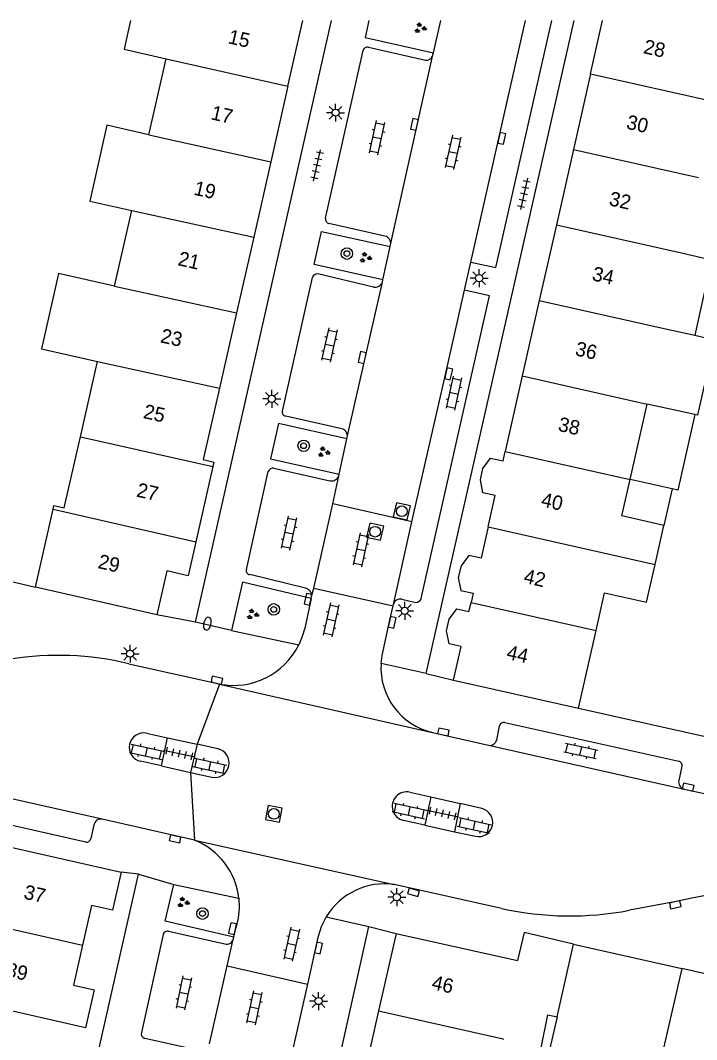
# Model space of a CAD drawing. Extents: x 128999 to 131010, y 395498 to 399007.
# Drawn here: x 129228.2 to 129275.4, y 398928.9 to 399000 of the extents above; entities that cross this region are included whole.
import ezdxf

# ---------------------------------------------------------------- set-up
doc = ezdxf.new("R2010")
doc.units = 0
for name, color, linetype in [('gg-afsc-muur', 7, 'Continuous'), ('gg-anno-huisnummerreeks BGT', 7, 'Continuous'), ('gg-bbg-bijgebouw', 7, 'Continuous'), ('gg-bbg-gedigitaliseerde bebouwing', 7, 'Continuous'), ('gg-bbg-hoofdgebouw', 7, 'Continuous'), ('gg-bbg-luifel en loopbrug', 7, 'Continuous'), ('gg-bbg-tussenscheiding', 7, 'Continuous'), ('gg-knt-verharding', 7, 'Continuous'), ('gg-knt-verharding nz', 7, 'Continuous'), ('gt-grn-weggrens', 7, 'Continuous'), ('gt-symb-boom', 7, 'Continuous'), ('gt-symb-brandkraan', 7, 'Continuous'), ('gt-symb-groenvak', 7, 'Continuous'), ('gt-symb-klinker verharding', 7, 'Continuous'), ('gt-symb-kolk', 7, 'Continuous'), ('gt-symb-lichtmast', 7, 'Continuous'), ('gt-symb-rioolschacht', 7, 'Continuous'), ('gt-symb-tegel verharding', 7, 'Continuous')]:
    doc.layers.add(name, color=color, linetype=linetype)

# ---------------------------------------------------------------- blocks, each defined once
blk = doc.blocks.new('gt0-GRVAK')
at = {"layer": 'gt-symb-groenvak'}
for p, q in [((-0.11, 0.189), (-0.228, 0.24)), ((-0.182, 0.153), (0.088, 0.153)), ((-0.091, 0.211), (-0.156, 0.322)), ((-0.047, 0.214), (-0.047, 0.393)), ((-0.004, 0.211), (0.061, 0.322)), ((0.015, 0.189), (0.133, 0.24)), ((0.262, -0.052), (0.197, 0.059)), ((0.305, -0.049), (0.305, 0.13)), ((0.349, -0.052), (0.414, 0.059)), ((-0.245, -0.228), (-0.363, -0.177)), ((-0.318, -0.264), (-0.047, -0.264)), ((-0.226, -0.206), (-0.291, -0.095)), ((-0.183, -0.203), (-0.183, -0.024)), ((-0.139, -0.206), (-0.074, -0.095)), ((-0.12, -0.228), (-0.002, -0.177)), ((0.243, -0.074), (0.125, -0.023)), ((0.17, -0.11), (0.441, -0.11)), ((0.368, -0.074), (0.486, -0.023))]:
    blk.add_line(p, q, dxfattribs=at)
blk = doc.blocks.new('gt0-KL1')
at = {"layer": 'gt-symb-klinker verharding'}
for p, q in [((-1.15, 0.3), (1.15, 0.3)), ((-1, -0.3), (-1, 0.3)), ((-0.5, 0.3), (-0.5, 0.45)), ((0, -0.3), (0, 0.3)), ((0.5, 0.3), (0.5, 0.45)), ((1, -0.3), (1, 0.3)), ((-1.15, -0.3), (1.15, -0.3)), ((-0.5, -0.45), (-0.5, -0.3)), ((0.5, -0.45), (0.5, -0.3))]:
    blk.add_line(p, q, dxfattribs=at)
blk = doc.blocks.new('gt0-LMAST')
at = {"layer": 'gt-symb-lichtmast'}
for p, q in [((-0.182, 0.173), (-0.447, 0.438)), ((-0.005, 0.246), (-0.005, 0.621)), ((0.172, 0.173), (0.437, 0.438)), ((-0.255, -0.004), (-0.63, -0.004)), ((-0.182, -0.181), (-0.447, -0.446)), ((-0.005, -0.254), (-0.005, -0.629)), ((0.437, -0.446), (0.172, -0.181)), ((0.245, -0.004), (0.62, -0.004))]:
    blk.add_line(p, q, dxfattribs=at)
blk.add_circle((-0.005, -0.004), 0.25, dxfattribs=at)
blk = doc.blocks.new('gt0-BOOM')
at = {"layer": 'gt-symb-boom'}
for radius in [0.4, 0.2]:
    blk.add_circle((0, 0), radius, dxfattribs=at)
blk = doc.blocks.new('gt0-KOLK')
at = {"layer": 'gt-symb-kolk'}
blk.add_lwpolyline([(0, 0), (0.375, 0), (0.375, 0.4), (-0.375, 0.4), (-0.375, 0), (0, 0)], dxfattribs=at)
blk = doc.blocks.new('gt0-RS')
at = {"layer": 'gt-symb-rioolschacht'}
blk.add_lwpolyline([(-0.5, -0.5), (0.5, -0.5), (0.5, 0.5), (-0.5, 0.5)], close=True, dxfattribs=at)
blk.add_circle((0, 0), 0.375, dxfattribs=at)
blk = doc.blocks.new('gt0-TEG1')
at = {"layer": 'gt-symb-tegel verharding'}
for p, q in [((-1.125, 0), (1.125, 0)), ((-0.9, -0.25), (-0.9, 0.25)), ((-0.45, -0.25), (-0.45, 0.25)), ((0, -0.25), (0, 0.25)), ((0.45, -0.25), (0.45, 0.25)), ((0.9, -0.25), (0.9, 0.25))]:
    blk.add_line(p, q, dxfattribs=at)
blk = doc.blocks.new('gt0-BR')
at = {"layer": 'gt-symb-brandkraan'}
for centre, radius, start, end in [((-0.244, 0), 0.206, 107.56694, 252.43307), ((0.599, -2.664), 3, 106.89205, 107.56694), ((0, -0.691), 0.938, 73.10799, 106.89205), ((-0.599, -2.664), 3, 72.43309, 73.10799), ((0.244, 0), 0.206, 287.56695, 72.43309), ((0.599, 2.664), 3, 252.43307, 253.10797), ((0, 0.691), 0.938, 253.10797, 286.89206), ((-0.599, 2.664), 3, 286.89206, 287.56695)]:
    blk.add_arc(centre, radius, start, end, dxfattribs=at)

msp = doc.modelspace()

# ---------------------------------------------------------------- linework, layer by layer
at = {"layer": 'gg-afsc-muur'}
for p, q in [((129224.75, 398961.545), (129229.27, 398960.45)), ((129267.141, 398952.02), (129276.945, 398949.831)), ((129266.807, 398935.568), (129274.351, 398933.87))]:
    msp.add_line(p, q, dxfattribs=at)
at = {"layer": 'gg-bbg-bijgebouw'}
msp.add_line((129277.801, 398933.08), (129274.351, 398933.87), dxfattribs=at)
msp.add_lwpolyline([(129274.351, 398933.87), (129272.677, 398926.577), (129273.951, 398926.28), (129273.941, 398926.232)], dxfattribs=at)
at = {"layer": 'gg-bbg-gedigitaliseerde bebouwing'}
for p, q in [((129237.183, 398992.024), (129238.383, 398997.321)), ((129234.79, 398981.45), (129235.987, 398986.737)), ((129276.429, 398983.303), (129275.251, 398978.032)), ((129232.414, 398970.958), (129233.601, 398976.201)), ((129270.749, 398967.97), (129271.941, 398973.237)), ((129275.255, 398972.497), (129271.941, 398973.237)), ((129231.29, 398965.99), (129232.414, 398970.958)), ((129272.484, 398962.042), (129273.101, 398964.773)), ((129271.887, 398959.416), (129272.484, 398962.042))]:
    msp.add_line(p, q, dxfattribs=at)
for points in [[(129235.913, 399000), (129235.457, 398997.983), (129238.383, 398997.321)], [(129237.183, 398992.024), (129234.257, 398992.686), (129233.061, 398987.399), (129235.987, 398986.737)], [(129234.79, 398981.45), (129230.889, 398982.334), (129229.7, 398977.085), (129233.601, 398976.201)], [(129275.251, 398978.032), (129276.628, 398977.725), (129275.45, 398972.453), (129275.255, 398972.497)], [(129273.101, 398964.773), (129270.176, 398965.434), (129270.749, 398967.97)]]:
    msp.add_lwpolyline(points, dxfattribs=at)
at = {"layer": 'gg-bbg-hoofdgebouw'}
for p, q in [((129246.877, 398995.41), (129247.916, 399000)), ((129267.988, 398996.274), (129268.83, 399000)), ((129267.988, 398996.274), (129266.796, 398990.999)), ((129246.877, 398995.41), (129245.684, 398990.142)), ((129266.796, 398990.999), (129265.604, 398985.727)), ((129245.684, 398990.142), (129244.495, 398984.887)), ((129265.604, 398985.727), (129264.415, 398980.462)), ((129244.495, 398984.887), (129243.298, 398979.599)), ((129264.415, 398980.462), (129263.224, 398975.193)), ((129243.298, 398979.599), (129242.106, 398974.333)), ((129263.224, 398975.193), (129262.035, 398969.931)), ((129241.638, 398968.871), (129240.453, 398963.623)), ((129229.27, 398960.45), (129230.505, 398965.912)), ((129237.73, 398958.53), (129229.27, 398960.45)), ((129267.141, 398952.02), (129268.37, 398957.428)), ((129258.43, 398953.98), (129267.141, 398952.02)), ((129225.01, 398942.91), (129235.25, 398940.57)), ((129254.421, 398936.31), (129253.206, 398930.908)), ((129254.421, 398936.31), (129262.899, 398934.408)), ((129265.649, 398930.478), (129266.807, 398935.568)), ((129253.206, 398930.908), (129252.021, 398925.639))]:
    msp.add_line(p, q, dxfattribs=at)
for points in [[(129242.106, 398974.333), (129240.98, 398969.36), (129241.71, 398969.19), (129241.638, 398968.871)], [(129260.844, 398964.66), (129261.34, 398966.853), (129260.481, 398967.047), (129260.31, 398967.947), (129260.484, 398968.737), (129261.016, 398969.465), (129261.885, 398969.269), (129262.035, 398969.931)], [(129230.505, 398965.912), (129230.561, 398966.16), (129231.29, 398965.99)], [(129260.844, 398964.66), (129260.351, 398962.479), (129259.489, 398962.674), (129258.957, 398961.948), (129258.762, 398961.132), (129258.945, 398960.236), (129259.8, 398960.043), (129259.652, 398959.389)], [(129240.453, 398963.623), (129239.92, 398961.26), (129238.43, 398961.6), (129237.73, 398958.53)], [(129268.37, 398957.428), (129268.97, 398960.067), (129271.887, 398959.416)], [(129258.43, 398953.98), (129258.959, 398956.323), (129258.117, 398956.513), (129257.934, 398957.409), (129258.129, 398958.225), (129258.661, 398958.951), (129259.51, 398958.759), (129259.652, 398959.389)], [(129235.25, 398940.57), (129234.64, 398937.93), (129233.19, 398938.26), (129232.555, 398935.479)], [(129266.807, 398935.568), (129263.353, 398936.368), (129262.899, 398934.408)], [(129232.555, 398935.479), (129231.92, 398932.7), (129233.37, 398932.37), (129232.77, 398929.73), (129224.186, 398931.685)], [(129264.537, 398928.331), (129265.017, 398930.622), (129265.649, 398930.478)]]:
    msp.add_lwpolyline(points, dxfattribs=at)
at = {"layer": 'gg-bbg-luifel en loopbrug'}
for q in [(129270.749, 398967.97), (129273.101, 398964.773)]:
    msp.add_line((129273.67, 398967.317), q, dxfattribs=at)
for points in [[(129275.255, 398972.497), (129274.077, 398967.226), (129273.67, 398967.317)], [(129265.649, 398930.478), (129265.13, 398928.196), (129264.537, 398928.331)]]:
    msp.add_lwpolyline(points, dxfattribs=at)
at = {"layer": 'gg-bbg-tussenscheiding'}
for p, q in [((129238.383, 398997.321), (129246.877, 398995.41)), ((129267.988, 398996.274), (129276.708, 398994.31)), ((129237.183, 398992.024), (129245.684, 398990.142)), ((129266.796, 398990.999), (129275.513, 398989.029)), ((129235.987, 398986.737), (129244.495, 398984.887)), ((129265.604, 398985.727), (129274.325, 398983.779)), ((129274.325, 398983.779), (129276.429, 398983.303)), ((129234.79, 398981.45), (129243.298, 398979.599)), ((129264.415, 398980.462), (129273.132, 398978.506)), ((129273.132, 398978.506), (129275.251, 398978.032)), ((129233.601, 398976.201), (129242.106, 398974.333)), ((129263.224, 398975.193), (129271.941, 398973.237)), ((129232.414, 398970.958), (129241.638, 398968.871)), ((129262.035, 398969.931), (129270.749, 398967.97)), ((129230.505, 398965.912), (129240.453, 398963.623)), ((129260.844, 398964.66), (129272.484, 398962.042)), ((129259.652, 398959.389), (129268.37, 398957.428)), ((129223.775, 398937.484), (129232.555, 398935.479))]:
    msp.add_line(p, q, dxfattribs=at)
msp.add_lwpolyline([(129253.206, 398930.908), (129261.891, 398928.949), (129261.877, 398928.888)], dxfattribs=at)
at = {"layer": 'gg-knt-verharding'}
for p, q in [((129240.44, 398958.01), (129249.919, 399000)), ((129256.531, 398954.44), (129266.84, 399000)), ((129257.026, 398997.726), (129257.548, 399000)), ((129249.515, 398986.193), (129252.127, 398997.898)), ((129252.504, 398998.121), (129256.39, 398997.248)), ((129256.999, 398997.607), (129257.026, 398997.726)), ((129253.65, 398984.958), (129249.739, 398985.828)), ((129253.502, 398981.891), (129254.018, 398984.22)), ((129254.018, 398984.22), (129254.047, 398984.351)), ((129259.202, 398981.177), (129259.645, 398983.139)), ((129246.502, 398972.749), (129248.602, 398982.055)), ((129252.854, 398981.4), (129248.964, 398982.311)), ((129253.47, 398981.744), (129253.502, 398981.891)), ((129250.653, 398971.508), (129246.734, 398972.395)), ((129250.459, 398968.347), (129250.997, 398970.813)), ((129250.997, 398970.813), (129251.021, 398970.923)), ((129243.985, 398961.689), (129245.514, 398968.521)), ((129245.9, 398968.765), (129249.816, 398967.879)), ((129250.432, 398968.223), (129250.459, 398968.347)), ((129255.53, 398965.03), (129250.011, 398966.268)), ((129248.118, 398960.386), (129244.217, 398961.335)), ((129248.499, 398959.667), (129248.529, 398959.806)), ((129248.685, 398960.387), (129254.216, 398959.159)), ((129254.216, 398959.159), (129254.24, 398959.263)), ((129254.83, 398959.624), (129255.807, 398959.4)), ((129240.44, 398958.01), (129237.73, 398958.53)), ((129242.951, 398957.446), (129247.64, 398956.439)), ((129256.531, 398954.44), (129258.43, 398953.98)), ((129261.447, 398949.799), (129261.645, 398950.787)), ((129262.001, 398951.02), (129274.144, 398948.318)), ((129237.01, 398950.27), (129238.48, 398949.95)), ((129238.07, 398947.99), (129238.48, 398949.95)), ((129238.48, 398949.95), (129240.55, 398949.5)), ((129240.55, 398949.5), (129240.1, 398947.54)), ((129242.001, 398949.189), (129240.55, 398949.5)), ((129238.07, 398947.99), (129236.609, 398948.319)), ((129238.07, 398947.99), (129240.1, 398947.54)), ((129274.36, 398947.971), (129274.142, 398946.978)), ((129240.1, 398947.54), (129241.57, 398947.21)), ((129274.516, 398946.372), (129285.83, 398943.867)), ((129232.779, 398942.677), (129217.316, 398946.177)), ((129255.388, 398946.158), (129256.841, 398945.83)), ((129256.841, 398945.83), (129256.441, 398943.86)), ((129256.841, 398945.83), (129258.891, 398945.36)), ((129258.891, 398945.36), (129258.501, 398943.4)), ((129260.403, 398945.018), (129258.891, 398945.36)), ((129240.379, 398942.806), (129233.929, 398944.275)), ((129256.441, 398943.86), (129254.949, 398944.187)), ((129233.354, 398943.892), (129233.134, 398942.921)), ((129256.441, 398943.86), (129258.501, 398943.4)), ((129258.501, 398943.4), (129259.974, 398943.08)), ((129218.13, 398859.27), (129236.46, 398940.43)), ((129236.46, 398940.43), (129235.25, 398940.57)), ((129238.938, 398939.731), (129243.464, 398938.755)), ((129261.782, 398938.049), (129254.293, 398939.723)), ((129273.851, 398938.502), (129270.711, 398937.92)), ((129275.053, 398938.758), (129273.851, 398938.502)), ((129234.742, 398857.404), (129252.531, 398936.8)), ((129238.561, 398936.461), (129242.484, 398935.57)), ((129243.102, 398936.057), (129243.254, 398936.666)), ((129252.531, 398936.8), (129254.421, 398936.31)), ((129238.178, 398936.235), (129236.661, 398929.385)), ((129243.064, 398935.881), (129243.102, 398936.057)), ((129242.641, 398934.042), (129248.243, 398932.756)), ((129248.243, 398932.756), (129247.02, 398927.317)), ((129240.797, 398928.113), (129236.893, 398928.987))]:
    msp.add_line(p, q, dxfattribs=at)
for points in [[(129252.518, 399000), (129252.259, 398998.809), (129257.026, 398997.726)], [(129259.645, 398983.139), (129261.392, 398982.75), (129265.288, 399000)], [(129253.502, 398981.891), (129248.702, 398982.965), (129249.214, 398985.268), (129254.018, 398984.22)], [(129256.174, 398959.669), (129260.942, 398980.786), (129259.202, 398981.177)], [(129250.997, 398970.813), (129246.233, 398971.877), (129245.661, 398969.424), (129250.459, 398968.347)], [(129248.499, 398959.667), (129243.706, 398960.806), (129242.951, 398957.446)], [(129248.499, 398959.667), (129248.051, 398957.61), (129247.88, 398957.011), (129247.64, 398956.439)], [(129253.384, 398955.138), (129253.451, 398955.7), (129253.961, 398958.055), (129254.216, 398959.159)], [(129235.783, 398955.119), (129241.887, 398953.773), (129242.103, 398953.702)], [(129256.968, 398950.318), (129257.685, 398950.168), (129260.861, 398949.434)], [(129243.102, 398936.057), (129238.325, 398937.151), (129238.938, 398939.731)], [(129243.464, 398938.755), (129243.492, 398938.103), (129243.411, 398937.361), (129243.254, 398936.666)], [(129249.557, 398937.472), (129249.21, 398936.775), (129248.98, 398936.031), (129248.243, 398932.756)]]:
    msp.add_lwpolyline(points, dxfattribs=at)
for centre, radius, start, end in [((129252.423, 398997.827), 0.304, 74.60561, 166.60403), ((129256.519, 398997.725), 0.494, 254.89104, 346.14689), ((129249.805, 398986.12), 0.299, 165.81258, 257.26219), ((129253.519, 398984.439), 0.535, 350.53083, 75.84145), ((129248.915, 398981.996), 0.319, 81.24089, 169.29366), ((129252.961, 398981.933), 0.543, 258.67815, 339.68346), ((129246.753, 398972.66), 0.266, 160.52853, 265.95051), ((129250.532, 398971.024), 0.499, 348.34285, 76.00185), ((129245.854, 398968.411), 0.357, 82.51779, 162.07816), ((129249.923, 398968.412), 0.543, 258.67815, 339.68346), ((129244.236, 398961.6), 0.266, 160.52853, 265.95051), ((129248.015, 398959.877), 0.519, 352.092, 78.55235), ((129254.728, 398959.128), 0.507, 78.40355, 164.51841), ((129255.805, 398959.788), 0.388, 270.33975, 342.14085), ((129243.078, 398958.699), 5.091, 258.96152, 333.64587), ((129230.861, 398934.789), 20.918, 76.38923, 99.2061), ((129257.995, 398954.824), 4.622, 176.10479, 257.16186), ((129261.943, 398950.72), 0.306, 79.12914, 167.27991), ((129236.815, 398949.293), 0.996, 78.67953, 258.09132), ((129241.773, 398948.202), 1.013, 258.41738, 77.00981), ((129260.96, 398949.928), 0.503, 258.63623, 345.1986), ((129274.088, 398948.042), 0.281, 345.28592, 78.51682), ((129274.655, 398946.876), 0.523, 168.77063, 254.59196), ((129255.164, 398945.173), 1.01, 77.21007, 257.67692), ((129260.182, 398944.05), 0.992, 257.90455, 77.13176), ((129233.834, 398943.795), 0.489, 78.77728, 168.55686), ((129232.845, 398942.961), 0.291, 256.83209, 352.17126), ((129238.549, 398938.212), 4.945, 6.305, 68.27648), ((129253.634, 398935.003), 4.766, 82.04782, 148.79525), ((129279.34, 398919.348), 19.877, 85.40889, 102.45472), ((129266.56, 398959.684), 22.157, 257.54659, 280.79799), ((129238.485, 398936.153), 0.318, 76.11422, 164.97365), ((129242.617, 398936.018), 0.467, 253.42123, 342.9798), ((129237.001, 398929.316), 0.347, 168.58713, 251.88994)]:
    msp.add_arc(centre, radius, start, end, dxfattribs=at)
at = {"layer": 'gg-knt-verharding nz'}
for p, q in [((129259.645, 398983.139), (129263.451, 399000)), ((129254.047, 398984.351), (129256.999, 398997.607)), ((129251.021, 398970.923), (129253.47, 398981.744)), ((129250.011, 398966.268), (129250.432, 398968.223)), ((129248.685, 398960.387), (129250.011, 398966.268)), ((129254.24, 398959.263), (129255.53, 398965.03)), ((129248.529, 398959.806), (129248.685, 398960.387)), ((129260.861, 398949.434), (129274.516, 398946.372)), ((129242.641, 398934.042), (129243.064, 398935.881)), ((129241.412, 398928.609), (129242.641, 398934.042))]:
    msp.add_line(p, q, dxfattribs=at)
for points in [[(129255.53, 398965.03), (129257.902, 398975.389), (129259.202, 398981.177)], [(129233.929, 398944.275), (129221.579, 398947.045), (129216.937, 398948.134)]]:
    msp.add_lwpolyline(points, dxfattribs=at)
at = {"layer": 'gt-grn-weggrens'}
for p, q in [((129242.951, 398957.446), (129240.44, 398958.01)), ((129256.531, 398954.44), (129253.384, 398955.138)), ((129242.103, 398953.702), (129240.55, 398949.5)), ((129242.103, 398953.702), (129256.968, 398950.318)), ((129240.1, 398947.54), (129240.379, 398942.806)), ((129240.379, 398942.806), (129254.293, 398939.723)), ((129236.46, 398940.43), (129238.938, 398939.731)), ((129249.557, 398937.472), (129252.531, 398936.8))]:
    msp.add_line(p, q, dxfattribs=at)

# ---------------------------------------------------------------- block references
at = {"layer": 'gt-symb-boom'}
for p in [(129250.998, 398983.731), (129247.978, 398970.326), (129245.894, 398958.911), (129240.926, 398937.689)]:
    msp.add_blockref('gt0-BOOM', p, dxfattribs=at)
at = {"layer": 'gt-symb-brandkraan', "rotation": 77.28466301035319}
msp.add_blockref('gt0-BR', (129241.265, 398957.915), dxfattribs=at)
at = {"layer": 'gt-symb-groenvak'}
for p in [(129256.097, 398999.464), (129252.28, 398983.445), (129249.37, 398969.878), (129244.405, 398958.566), (129239.57, 398938.47)]:
    msp.add_blockref('gt0-GRVAK', p, dxfattribs=at)
at = {"layer": 'gt-symb-klinker verharding'}
for p, rotation in [((129253.086, 398991.818), -102.35482691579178), ((129258.396, 398990.794), -102.71533698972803), ((129249.773, 398977.355), -102.35482691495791), ((129258.458, 398973.998), -102.35482691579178), ((129246.952, 398964.236), -102.35482691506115), ((129251.966, 398963.072), -102.35482691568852), ((129249.889, 398958.179), -102.2988551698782), ((129237.02, 398948.975), -12.298855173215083), ((129267.313, 398949.035), -12.00670831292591), ((129241.444, 398948.004), -12.298855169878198), ((129255.35, 398944.85), -12.298855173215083), ((129259.879, 398943.845), -12.298855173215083), ((129247.136, 398935.559), -102.70273191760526), ((129239.615, 398932.156), -102.18684021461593), ((129244.539, 398931.126), -102.18684021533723)]:
    msp.add_blockref('gt0-KL1', p, dxfattribs=dict(at, rotation=rotation))
at = {"layer": 'gt-symb-kolk'}
for p, rotation in [((129255.897, 398992.698), 77.52092819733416), ((129261.602, 398991.808), -102.70273191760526), ((129252.262, 398976.439), 77.29726808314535), ((129257.902, 398975.389), -102.8829794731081), ((129248.479, 398959.574), 77.70114483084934), ((129253.961, 398958.055), -103.00750479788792), ((129241.887, 398953.773), -12.410774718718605), ((129257.685, 398950.168), -11.770626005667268), ((129274.751, 398946.319), -12.827123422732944), ((129239.059, 398943.102), 168.34159837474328), ((129255.698, 398939.367), 163.92082762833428), ((129273.851, 398938.502), -167.93725396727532), ((129243.216, 398936.607), 78.28547478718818), ((129248.819, 398935.334), -102.70273191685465)]:
    msp.add_blockref('gt0-KOLK', p, dxfattribs=dict(at, rotation=rotation))
at = {"layer": 'gt-symb-lichtmast'}
for p in [(129250.215, 398993.565), (129260.225, 398982.023), (129245.758, 398973.606), (129255.03, 398958.81), (129235.88, 398955.825), (129254.479, 398938.842), (129249.025, 398931.593)]:
    msp.add_blockref('gt0-LMAST', p, dxfattribs=at)
at = {"layer": 'gt-symb-rioolschacht'}
for p, rotation in [((129254.826, 398965.755), -12.535023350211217), ((129252.964, 398964.33), -12.535023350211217), ((129245.903, 398944.644), -101.07387115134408)]:
    msp.add_blockref('gt0-RS', p, dxfattribs=dict(at, rotation=rotation))
at = {"layer": 'gt-symb-tegel verharding'}
for p, rotation in [((129248.915, 398989.88), 77.28466301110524), ((129263.343, 398987.905), -102.71533698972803), ((129239.315, 398948.854), -12.298855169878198), ((129257.679, 398944.674), -12.298855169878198)]:
    msp.add_blockref('gt0-TEG1', p, dxfattribs=dict(at, rotation=rotation))

# ---------------------------------------------------------------- texts
at = {"layer": 'gg-anno-huisnummerreeks BGT'}
for s, rotation, p in [('15', 347.2, (129242.657, 398998.41)), ('28', 347.3, (129271.619, 398997.719)), ('17', 347.2, (129241.457, 398993.109)), ('30', 347.3, (129270.43, 398992.455)), ('19', 347.2, (129240.267, 398987.851)), ('32', 347.2, (129269.221, 398987.114)), ('21', 347.2, (129239.154, 398982.933)), ('34', 347.3, (129268.039, 398981.879)), ('23', 347.2, (129237.936, 398977.551)), ('36', 347.3, (129266.857, 398976.646)), ('25', 347.2, (129236.74, 398972.27)), ('38', 347.3, (129265.667, 398971.38)), ('27', 347.3, (129236.271, 398966.79)), ('40', 347.3, (129264.477, 398966.114)), ('29', 347.2, (129233.577, 398961.803)), ('42', 347.2, (129263.269, 398960.777)), ('44', 347.3, (129262.071, 398955.468)), ('37', 347.1, (129228.402, 398938.746)), ('39', 347.1, (129227.164, 398933.329)), ('46', 347.4, (129256.853, 398932.43))]:
    msp.add_text(s, height=1, rotation=rotation, dxfattribs=at).set_placement(p)

doc.saveas('drawing.dxf')
